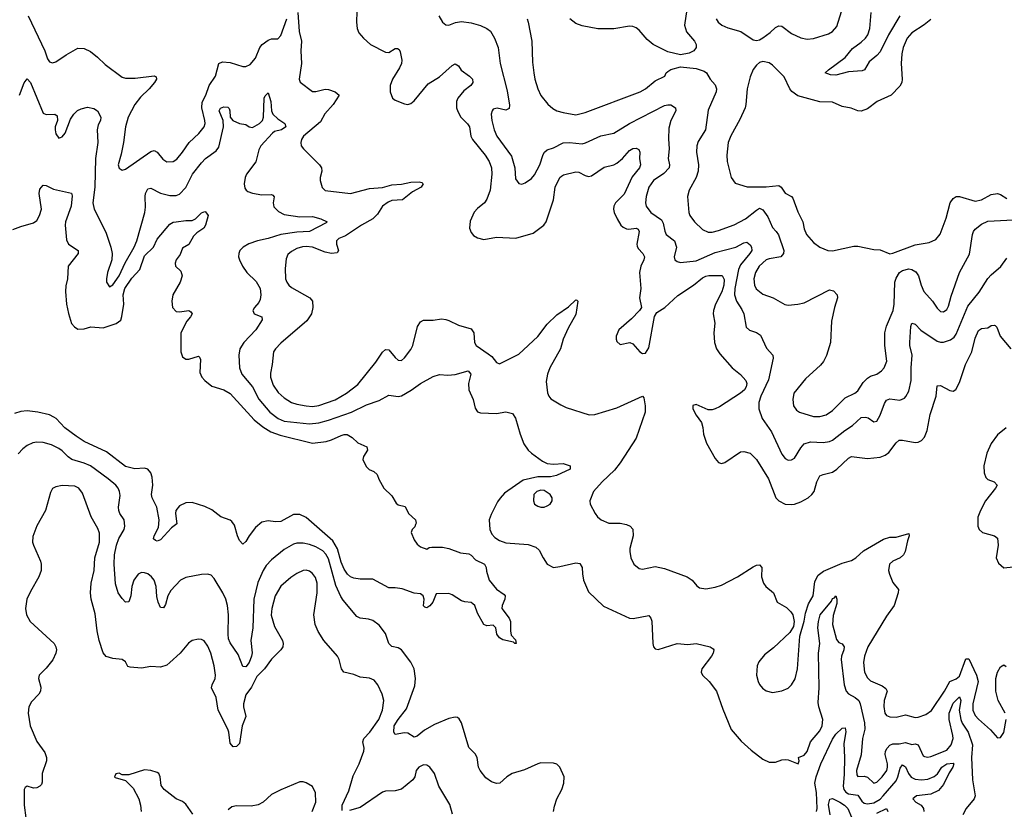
# Model space of a CAD drawing. Header units: inches. Extents: x 1649636 to 1815363, y 506543 to 641975.
# Tile 508 of 656: x 1760823 to 1767033, y 551224 to 556206. Entities that reach past the tile are written whole.
import ezdxf

# ---------------------------------------------------------------- set-up
doc = ezdxf.new("R2010")
doc.units = ezdxf.units.IN
doc.header["$MEASUREMENT"] = 0
doc.layers.add('B7565', color=7, linetype='Continuous')

msp = doc.modelspace()

# ---------------------------------------------------------------- linework, layer by layer
at = {"layer": 'B7565', "color": 5}
for points, elevation in [([(1762953.4, 556393.4), (1762946.3, 556190), (1762951.8, 556150), (1762962.4, 556122.4), (1762990.3, 556090), (1763035.8, 556050), (1763130, 556000.7), (1763150, 555999), (1763190, 556024.4), (1763204.8, 556024.8), (1763216.8, 556016.8), (1763222.9, 556002.9), (1763232.9, 555950), (1763231, 555929), (1763219.2, 555900.8), (1763174, 555830), (1763160.2, 555790), (1763159.1, 555750), (1763174.4, 555710), (1763190, 555697), (1763250, 555673.7), (1763270, 555670.3), (1763290, 555675.8), (1763310, 555693.1), (1763398.6, 555801.4), (1763470, 555845.2), (1763550, 555915.8), (1763570, 555926), (1763590, 555915.3), (1763607.5, 555887.5), (1763659.6, 555850), (1763678.6, 555830), (1763681.6, 555810), (1763667.2, 555790), (1763623.9, 555756.1), (1763586.7, 555710), (1763578, 555690), (1763577.6, 555650), (1763585.4, 555625.4), (1763605, 555590), (1763648.2, 555548.2), (1763660.7, 555530), (1763668.7, 555470), (1763679, 555450), (1763758.3, 555350), (1763784, 555310), (1763798.6, 555270), (1763801.6, 555230), (1763790.2, 555129.8), (1763770, 555072.3), (1763754, 555050), (1763710, 555014), (1763690, 554991.5), (1763664.6, 554935.4), (1763659.6, 554890), (1763670, 554863), (1763685.1, 554845.1), (1763709.3, 554829.3), (1763750, 554819.6), (1763830, 554833.1), (1763952.4, 554827.6), (1764060.7, 554859.3), (1764129.5, 554910), (1764142.9, 554930), (1764189.7, 555070), (1764199.8, 555150), (1764229.8, 555210), (1764241, 555219), (1764253.6, 555226.4), (1764330, 555246.4), (1764350, 555243), (1764390, 555221.9), (1764410, 555217), (1764430, 555220.9), (1764510, 555274.4), (1764570, 555289.3), (1764590, 555300.6), (1764625.3, 555330), (1764670, 555379.7), (1764690, 555392.3), (1764710, 555395.6), (1764727.5, 555387.5), (1764734.6, 555370), (1764733.1, 555330), (1764738.6, 555290), (1764731.2, 555270), (1764684.8, 555215.2), (1764635.1, 555104.9), (1764580.3, 555050), (1764570.3, 555030), (1764568.9, 555010), (1764572, 554990), (1764590.3, 554950), (1764614.9, 554910), (1764630, 554896), (1764650, 554885.8), (1764664.7, 554884.7), (1764710.1, 554890.1), (1764723.4, 554883.4), (1764730.1, 554870.1), (1764715, 554790), (1764717.1, 554777.1), (1764723, 554763), (1764752.6, 554730), (1764763.2, 554710), (1764759.1, 554690), (1764739.7, 554650), (1764732, 554610), (1764740.8, 554510), (1764731.6, 554450), (1764744, 554390), (1764731.5, 554370), (1764681.3, 554318.7), (1764601.8, 554250), (1764584.7, 554210), (1764584.6, 554190), (1764590, 554174.8), (1764610, 554157.1), (1764671, 554170), (1764690, 554161.6), (1764733.4, 554110), (1764750, 554100.6), (1764770, 554101.5), (1764790, 554136.4), (1764827.4, 554332.6), (1764842.3, 554357.7), (1764891, 554390), (1764974.8, 554465.2), (1765072.8, 554530), (1765130, 554577.1), (1765150, 554587.9), (1765170, 554591.8), (1765252.7, 554592.7), (1765266.4, 554566.4), (1765263.4, 554530), (1765250.9, 554489.1), (1765210.8, 554410), (1765198.5, 554370), (1765197.7, 554350), (1765207.9, 554290), (1765201, 554230), (1765204.7, 554170), (1765218.7, 554130), (1765237.8, 554097.8), (1765315.6, 554010), (1765370, 553966.4), (1765401.8, 553930), (1765408.7, 553910), (1765405, 553890), (1765393.4, 553870), (1765370, 553849.9), (1765236.9, 553763.1), (1765210, 553749.8), (1765190, 553743.5), (1765164.5, 553744.5), (1765090, 553776.9), (1765068.9, 553771.1), (1765068.7, 553750), (1765090, 553710.7), (1765124, 553664), (1765132.4, 553632.4), (1765135.6, 553590), (1765154.6, 553534.6), (1765210, 553438), (1765230, 553413), (1765250, 553406.7), (1765270, 553412), (1765370, 553478.3), (1765390, 553482), (1765430, 553470.2), (1765470, 553430.3), (1765545.8, 553310), (1765592.2, 553190), (1765610, 553169.3), (1765650, 553150.2), (1765690, 553146.2), (1765710, 553149.3), (1765750, 553163.5), (1765796, 553190), (1765819.8, 553210), (1765834.2, 553230), (1765850, 553290.8), (1765870, 553328), (1765890, 553337), (1765950, 553350.3), (1765977.7, 553370), (1766050, 553439.5), (1766070, 553450.3), (1766170, 553438), (1766250, 553446.7), (1766281.8, 553458.2), (1766304.6, 553475.4), (1766350, 553535.8), (1766370, 553552.8), (1766390, 553553.4), (1766470, 553538.3), (1766490, 553541.1), (1766510, 553550.3), (1766530, 553572.4), (1766545.8, 553614.2), (1766566.1, 553713.9), (1766602.4, 553830), (1766610, 553896.3), (1766630, 553898), (1766690, 553866.7), (1766710, 553861.6), (1766727.8, 553872.2), (1766750, 553917.3), (1766788.7, 554030), (1766829.3, 554110.7), (1766850, 554197.3), (1766870, 554244.9), (1766890, 554257.1), (1766930, 554262.4), (1766950, 554275.3), (1766970, 554278.4), (1766975.3, 554275.3), (1766985.5, 554265.5), (1767006, 554210), (1767073.4, 554130)], 620), ([(1765045, 556370), (1765016.6, 556170), (1765028.9, 556128.9), (1765078.7, 556070), (1765090.4, 556050), (1765090.4, 556030), (1765074.9, 556010), (1765045.6, 555994.4), (1764990, 555983.9), (1764910, 556002.6), (1764818, 556050), (1764780.6, 556080.6), (1764730, 556139.8), (1764710, 556154.6), (1764690, 556162), (1764670, 556163.7), (1764570, 556147), (1764470, 556147.9), (1764370, 556167.4), (1764330, 556181.6), (1764293.3, 556210)], 660), ([(1765216.5, 556210), (1765227.4, 556190), (1765250.4, 556170), (1765290, 556154), (1765371.5, 556131.5), (1765450, 556078.4), (1765470, 556074.9), (1765490, 556079.3), (1765510, 556090.3), (1765556, 556124), (1765590, 556156.5), (1765610, 556167), (1765630, 556163.7), (1765690, 556118.3), (1765750.2, 556090.2), (1765790, 556082.3), (1765830, 556087.6), (1765924.6, 556115.4), (1765949.9, 556130.1), (1765977.7, 556162.3), (1766016, 556290)], 680), ([(1760877, 556230), (1760980.2, 556010), (1760997.7, 555957.7), (1761010, 555939.1), (1761030, 555933), (1761050, 555939.3), (1761116.1, 555983.9), (1761190, 556025.3), (1761230, 556024.6), (1761270, 556005.3), (1761314, 555970), (1761362.2, 555922.2), (1761470, 555843.7), (1761490, 555836.5), (1761550, 555836.2), (1761670, 555852.2), (1761684, 555844), (1761684.9, 555830), (1761673.2, 555810), (1761640.2, 555770), (1761583.7, 555716.3), (1761548.9, 555671.1), (1761506.2, 555590), (1761489.5, 555530), (1761477.5, 555430), (1761462.6, 555357.4), (1761443.1, 555290), (1761450, 555268), (1761470, 555255.5), (1761490, 555261.6), (1761650, 555374.7), (1761670, 555379.6), (1761690, 555370.3), (1761724.6, 555324.6), (1761750, 555308.9), (1761790, 555310.3), (1761814.2, 555325.8), (1761850, 555368.8), (1761890.8, 555430), (1761953.2, 555486.8), (1761987, 555530), (1761992.3, 555550), (1761991.4, 555568.6), (1761971.1, 555650), (1761973.9, 555686.1), (1761996.7, 555730), (1762018.4, 555790), (1762057.5, 555850), (1762078.7, 555930), (1762101.3, 555938.7), (1762150, 555936.4), (1762230, 555910.2), (1762250, 555911.2), (1762276.5, 555923.5), (1762310, 555963.6), (1762336.9, 556030), (1762351.4, 556050), (1762390, 556077.3), (1762410, 556083.8), (1762450, 556084.4), (1762470, 556104.9), (1762508.4, 556210)], 580), ([(1762577.7, 556250), (1762585.5, 556130), (1762599.8, 556070), (1762595.9, 556010), (1762599.4, 555930), (1762586, 555830), (1762591.2, 555811.2), (1762670, 555753), (1762690, 555751.8), (1762750, 555767), (1762770, 555765), (1762813.4, 555750), (1762838, 555730), (1762798.9, 555670), (1762747.8, 555612.2), (1762719.7, 555560.3), (1762613.4, 555470), (1762600.2, 555450), (1762595.8, 555430), (1762598.3, 555410), (1762611.7, 555390), (1762713.7, 555290), (1762727.2, 555270), (1762728.9, 555250), (1762718, 555210), (1762717.4, 555190), (1762730, 555147.7), (1762750, 555128.5), (1762910, 555108.8), (1763030, 555141.5), (1763110, 555147.8), (1763170, 555162.9), (1763230, 555168.2), (1763290, 555181.4), (1763342, 555182), (1763358.4, 555178.4), (1763368.4, 555170), (1763354.2, 555150), (1763300.5, 555119.5), (1763237.7, 555070), (1763170, 555065), (1763146.3, 555053.7), (1763111.5, 555028.5), (1763080.5, 554979.5), (1763049.8, 554950.2), (1762979.3, 554910), (1762877.1, 554842.9), (1762835.4, 554824.6), (1762821.5, 554810), (1762821.3, 554790), (1762833.7, 554750), (1762825.8, 554734.2), (1762790, 554730.5), (1762750, 554738), (1762670, 554770.6), (1762630, 554775.7), (1762606.4, 554773.6), (1762570, 554761.7), (1762536, 554744), (1762514.8, 554725.2), (1762503, 554697), (1762496.2, 554636.2), (1762499.5, 554570), (1762506.7, 554550), (1762519.3, 554530), (1762536.2, 554516.2), (1762652.9, 554450), (1762669.3, 554429.3), (1762671.9, 554390), (1762663.6, 554350), (1762634.1, 554305.9), (1762470, 554165.7), (1762435.6, 554130), (1762423.2, 554110), (1762416, 554030), (1762405.1, 553974.9), (1762405.5, 553950), (1762420.5, 553900.5), (1762453.6, 553853.6), (1762490, 553820.9), (1762536, 553790), (1762570, 553779.2), (1762630, 553769.5), (1762670, 553766.2), (1762710, 553771.2), (1762811.6, 553808.4), (1762883.9, 553850), (1762955.2, 553904.8), (1763070, 554045.8), (1763110, 554108.7), (1763130, 554125.3), (1763150, 554122), (1763190, 554073.4), (1763210, 554058), (1763230, 554056.5), (1763250, 554071.7), (1763290, 554125.7), (1763302.2, 554150), (1763331, 554269), (1763350, 554299.1), (1763370, 554310.4), (1763430, 554310.5), (1763482.4, 554317.6), (1763510, 554314), (1763530, 554308.8), (1763590, 554278), (1763670, 554254.4), (1763686.4, 554230), (1763692, 554170), (1763702, 554150), (1763777.8, 554097.8), (1763799.8, 554079.8), (1763830, 554043.8), (1763850, 554034.4), (1763970, 554096.3), (1764090, 554207.3), (1764150, 554284.7), (1764210, 554343.7), (1764284.9, 554395.1), (1764330, 554439.1), (1764337.1, 554437.1), (1764342.8, 554430), (1764330, 554345.7), (1764281.2, 554258.8), (1764250.1, 554190), (1764234, 554130), (1764167.2, 554010), (1764151, 553970), (1764142.7, 553922.7), (1764151.7, 553851.7), (1764159.3, 553830), (1764173.1, 553813.1), (1764235.9, 553775.9), (1764270, 553758.7), (1764413.7, 553713.7), (1764450, 553714.9), (1764590, 553756.5), (1764750, 553830.3), (1764759.6, 553819.6), (1764768.2, 553770), (1764767.6, 553730), (1764710, 553565.1), (1764610.2, 553410), (1764575.4, 553364.6), (1764496.4, 553290), (1764441.3, 553230), (1764418, 553170), (1764420.5, 553150), (1764452.2, 553090), (1764466.4, 553070), (1764490.2, 553050.2), (1764538, 553030), (1764610, 553029.1), (1764650, 553021.7), (1764673.4, 553010), (1764690, 552990.7), (1764692, 552950), (1764670.3, 552870), (1764670.3, 552850), (1764676.9, 552810), (1764695.8, 552770), (1764730, 552743.1), (1764750, 552739.5), (1764830, 552755.6), (1764890, 552742.3), (1765033.4, 552690), (1765063.8, 552670), (1765094, 552634), (1765110, 552622), (1765150, 552615.8), (1765210, 552625.5), (1765250, 552638.5), (1765350, 552691.7), (1765450, 552754), (1765470, 552764.4), (1765490, 552767.3), (1765503, 552750), (1765502.4, 552690), (1765514.4, 552650), (1765529.1, 552629.1), (1765576.3, 552590), (1765600.7, 552530), (1765658.3, 552498.3), (1765686, 552470), (1765699.3, 552450), (1765708.2, 552410), (1765702.4, 552377.6), (1765679.9, 552340.1), (1765578.2, 552241.8), (1765521.2, 552198.8), (1765485.4, 552154.6), (1765474, 552130), (1765470.3, 552070), (1765479.5, 552030), (1765490, 552010.6), (1765508.3, 551988.3), (1765530, 551972.2), (1765570, 551961.7), (1765630, 551971.2), (1765670, 551988.2), (1765691.4, 552008.6), (1765713.3, 552046.7), (1765729.3, 552110), (1765743.9, 552316.1), (1765770, 552411.3), (1765778.8, 552461.2), (1765798.9, 552521.1), (1765827.1, 552570), (1765838.9, 552661.1), (1765858.5, 552701.5), (1765893.2, 552726.8), (1766010, 552776.2), (1766070, 552794.3), (1766096.2, 552810), (1766144.5, 552855.5), (1766272.1, 552927.9), (1766310, 552940.3), (1766350, 552940.3), (1766430, 552964.7), (1766433.7, 552950), (1766421.6, 552918.4), (1766407.9, 552850), (1766398.2, 552830), (1766376.5, 552810), (1766330.9, 552789.1), (1766308, 552770), (1766302.3, 552730), (1766307.9, 552707.9), (1766330, 552656), (1766366, 552610), (1766364, 552590), (1766338.7, 552510), (1766290, 552442.4), (1766172.5, 552250), (1766152.1, 552190), (1766144.3, 552150), (1766150.9, 552090), (1766170, 552053.1), (1766190, 552034.2), (1766263.5, 552003.5), (1766286.2, 551986.2), (1766293.7, 551970), (1766275.9, 551910), (1766272.7, 551872.7), (1766278.7, 551830), (1766290, 551814.9), (1766310, 551806.7), (1766350, 551805), (1766410, 551820.2), (1766470, 551803.9), (1766490, 551805.4), (1766538.3, 551821.7), (1766573.3, 551846.7), (1766656.6, 551970), (1766689.9, 552030), (1766730, 552047.3), (1766750, 552064.8), (1766790, 552173.4), (1766810, 552172.4), (1766858.3, 552070), (1766868.8, 552030), (1766834, 551890), (1766833.8, 551850), (1766850, 551816.5), (1766870, 551792.9), (1766945.1, 551725.1), (1766990, 551675.5), (1767010, 551676.3), (1767030, 551708), (1767045.2, 551790)], 580), ([(1763465.5, 556230), (1763490.4, 556190.4), (1763510, 556173.4), (1763530, 556170.5), (1763572.4, 556187.6), (1763610, 556194.6), (1763670, 556186.5), (1763730, 556169.1), (1763770, 556150.2), (1763792.4, 556132.4), (1763818, 556090), (1763841.1, 556030), (1763852.4, 555930), (1763896.9, 555756.9), (1763912.8, 555667.2), (1763910, 555645.2), (1763890, 555634.5), (1763833.7, 555646.3), (1763810, 555641.2), (1763802, 555630), (1763797.1, 555610), (1763800.3, 555570), (1763814.9, 555510), (1763832.4, 555470), (1763925.2, 555345.2), (1763946.2, 555270), (1763950, 555201), (1763970, 555172.7), (1763990, 555168.7), (1764010, 555175.8), (1764050, 555204.2), (1764070, 555227.4), (1764103.8, 555290), (1764124.9, 555355.1), (1764133, 555370), (1764150, 555384.6), (1764190, 555396.1), (1764250, 555428.3), (1764290, 555431), (1764370, 555422.2), (1764392, 555428), (1764487.4, 555472.6), (1764570.5, 555489.5), (1764669.5, 555550.5), (1764890, 555664.2), (1764910, 555669.3), (1764930, 555667.9), (1764958.4, 555650), (1764961.7, 555630), (1764929.1, 555570), (1764917.8, 555522.2), (1764914.5, 555454.5), (1764918.8, 555390), (1764911.9, 555330), (1764921.6, 555290), (1764918.6, 555270), (1764885.4, 555234.6), (1764820.2, 555190), (1764791.2, 555150), (1764773.7, 555090), (1764770.2, 555050), (1764774.4, 555030), (1764803.2, 554990), (1764870, 554942.8), (1764881.3, 554921.3), (1764890.9, 554870.9), (1764900.3, 554850), (1764953.4, 554810), (1764965.4, 554770), (1764950.3, 554710), (1764955.5, 554690), (1764970, 554679.5), (1764990, 554674.3), (1765090, 554684.8), (1765210, 554736.2), (1765338.7, 554770), (1765390, 554798.3), (1765410, 554802.4), (1765430, 554786), (1765438.5, 554770), (1765439.7, 554750), (1765428.7, 554730), (1765370, 554658.8), (1765355.7, 554630), (1765332.5, 554510), (1765331.9, 554470), (1765344.1, 554430), (1765377.5, 554377.5), (1765389.3, 554350), (1765405.5, 554265.5), (1765426.5, 554246.5), (1765470, 554232.4), (1765495.9, 554215.9), (1765532.4, 554132.4), (1765572.7, 554090), (1765574.9, 554070), (1765545.6, 553934.4), (1765496.8, 553830), (1765485.2, 553790), (1765484.2, 553750), (1765506, 553690), (1765564.9, 553604.9), (1765630, 553463.7), (1765650, 553438), (1765670, 553427.1), (1765690, 553427.9), (1765710, 553440.3), (1765750, 553504.9), (1765771.2, 553528.8), (1765810, 553542.2), (1765890, 553539.2), (1765930, 553544.6), (1765950, 553552.3), (1766026.5, 553613.5), (1766074.7, 553645.3), (1766130, 553695), (1766158.3, 553698.3), (1766173.7, 553693.7), (1766210, 553668.4), (1766230, 553672.7), (1766250, 553710.4), (1766276.4, 553783.6), (1766290, 553804.6), (1766310, 553813.4), (1766374.9, 553805.1), (1766402.6, 553817.4), (1766412.5, 553827.5), (1766430, 553862), (1766446, 553930), (1766445, 554010), (1766452.3, 554090), (1766437.1, 554150), (1766436.5, 554170), (1766444.4, 554270), (1766450, 554290.5), (1766470, 554285.3), (1766505.9, 554245.9), (1766610, 554178), (1766630, 554171), (1766650, 554170.2), (1766693.8, 554186.2), (1766716.7, 554203.3), (1766730, 554221.7), (1766802.5, 554397.5), (1766873.9, 554486.1), (1766930, 554572.4), (1766950, 554596.1), (1767011.5, 554648.5), (1767050, 554702)], 640), ([(1766374.8, 556230), (1766302.8, 556110), (1766250, 556002), (1766230, 555979.4), (1766180.1, 555939.9), (1766150.2, 555889.8), (1766137.4, 555882.6), (1766050, 555876.2), (1765970, 555855.5), (1765937.2, 555857.2), (1765904, 555870), (1765923.7, 555890), (1766030, 555968), (1766076.1, 556023.9), (1766130, 556063.5), (1766157.8, 556090), (1766171.7, 556110), (1766185.2, 556150), (1766193.6, 556250)], 660), ([(1764022.6, 556210), (1764030.3, 556190), (1764052.8, 556070), (1764057.1, 555937.1), (1764065.2, 555870), (1764072, 555830), (1764090.2, 555770.2), (1764110, 555728.2), (1764153.2, 555673.2), (1764184.6, 555644.6), (1764210, 555631.4), (1764250, 555619.7), (1764330, 555605.6), (1764390, 555619.7), (1764736.2, 555750), (1764770, 555770.3), (1764830, 555820.3), (1764892.7, 555850), (1764900.9, 555870), (1764910, 555879.1), (1764930, 555890.5), (1764990, 555908), (1765090, 555897), (1765140.3, 555880.3), (1765154.9, 555870), (1765178.4, 555830), (1765210, 555794.4), (1765217.2, 555770), (1765216.2, 555750), (1765164.6, 555635.4), (1765148.2, 555510), (1765102.9, 555437.1), (1765094.5, 555410), (1765092, 555370), (1765104.3, 555290), (1765101.5, 555250), (1765089.4, 555210.6), (1765045.3, 555130), (1765033.8, 555090), (1765042.6, 554990), (1765050.3, 554970), (1765079.5, 554930), (1765130, 554882.8), (1765165.6, 554865.6), (1765190, 554866), (1765230, 554875.6), (1765330, 554912.3), (1765401, 554950), (1765470, 555004.7), (1765490, 555015.5), (1765510, 555006.7), (1765540.9, 554960.9), (1765570, 554894), (1765594, 554870), (1765608.2, 554848.2), (1765641.4, 554750), (1765641.2, 554730), (1765623, 554710), (1765550, 554697.7), (1765530.1, 554689.9), (1765486.7, 554650), (1765463.9, 554610), (1765453.4, 554570), (1765456.8, 554530), (1765468.1, 554508.1), (1765510, 554475), (1765574.8, 554450), (1765649.1, 554409.1), (1765670, 554404.2), (1765730, 554410.3), (1765770, 554420.3), (1765930, 554501.7), (1765955.9, 554495.9), (1765978, 554470), (1765981.7, 554450), (1765962.3, 554390), (1765943.8, 554303.8), (1765937.3, 554170), (1765912.1, 554087.9), (1765893.1, 554050), (1765874.4, 554025.6), (1765780, 553940), (1765705.3, 553850), (1765699.1, 553810), (1765704, 553770), (1765722.6, 553742.6), (1765740.7, 553730), (1765830, 553703.2), (1765870, 553702.2), (1765910, 553712.3), (1765950, 553740.7), (1766030, 553819.7), (1766090.5, 553849.5), (1766110, 553864.9), (1766142.9, 553917.1), (1766170, 553943.2), (1766190, 553956), (1766230, 553970.3), (1766258.3, 553990), (1766276.1, 554010), (1766291.7, 554051.7), (1766279, 554150), (1766278.8, 554230), (1766290, 554272.4), (1766332.4, 554370), (1766338.9, 554410), (1766342.1, 554550), (1766350, 554574.3), (1766372, 554610), (1766390, 554623.5), (1766430, 554632.8), (1766450.6, 554630), (1766475.5, 554615.5), (1766492.4, 554590), (1766508.4, 554530), (1766526.4, 554490), (1766580.7, 554430), (1766610, 554385.5), (1766630, 554364.9), (1766650, 554362), (1766670, 554377.1), (1766681.6, 554398.4), (1766698.4, 554461.6), (1766749.7, 554610), (1766813.6, 554726.4), (1766832.7, 554850), (1766839.3, 554870), (1766850, 554884.6), (1766890, 554914.7), (1766930, 554934), (1767090, 554942.6)], 660), ([(1766570, 556206.6), (1766527.7, 556172.3), (1766450, 556122.7), (1766420.7, 556090), (1766394.3, 556030), (1766386.2, 555990), (1766382.2, 555930), (1766389.2, 555830), (1766386.7, 555810), (1766374.8, 555785.2), (1766320.3, 555730), (1766231.1, 555688.9), (1766170, 555644), (1766130, 555628), (1766110, 555629.7), (1766066.8, 555646.8), (1766010, 555658.5), (1765950, 555686), (1765870, 555687.7), (1765730, 555725.1), (1765693.3, 555753.3), (1765680.9, 555770), (1765644.6, 555844.6), (1765570, 555919.6), (1765550, 555934), (1765510, 555942), (1765490, 555934.5), (1765470, 555919.3), (1765449.2, 555890.8), (1765430, 555844), (1765410.2, 555769.8), (1765402.8, 555670), (1765397.6, 555650), (1765364.7, 555575.3), (1765307.4, 555472.6), (1765292.2, 555430), (1765283.2, 555350), (1765284.2, 555310), (1765310, 555210.7), (1765334.9, 555174.9), (1765410.2, 555150.2), (1765530, 555151.9), (1765610, 555160.2), (1765626.5, 555150), (1765650, 555111.6), (1765690.2, 555090.2), (1765699.1, 555079.1), (1765730, 554993.4), (1765762, 554930), (1765770, 554886.8), (1765784.9, 554850), (1765830, 554800.3), (1765870.2, 554770.2), (1765921, 554750), (1765950, 554747.6), (1766084.1, 554775.9), (1766110, 554776.9), (1766210, 554756.4), (1766250, 554754.4), (1766310, 554728.8), (1766330, 554732.6), (1766470, 554785), (1766559.8, 554800.2), (1766601.8, 554818.2), (1766628.1, 554851.9), (1766665.9, 554954.1), (1766690.7, 555049.3), (1766710, 555077), (1766729.5, 555090), (1766751.3, 555090), (1766850, 555060.2), (1766890, 555068.4), (1766950, 555102.3), (1766990, 555108.5), (1767010, 555103), (1767050, 555078)], 680), ([(1760821.7, 555730), (1760850, 555806.4), (1760870, 555832), (1760890, 555808.8), (1760970, 555615.3), (1760990, 555606.9), (1761044.7, 555610), (1761058.2, 555598.2), (1761060.7, 555570), (1761046.5, 555530), (1761045.5, 555510), (1761050, 555486), (1761070, 555459.1), (1761090, 555465.5), (1761110, 555490.6), (1761143, 555577), (1761163.5, 555610), (1761188.1, 555631.9), (1761210, 555643.9), (1761250, 555653), (1761290, 555644.2), (1761312.4, 555630), (1761334.9, 555590), (1761332.7, 555570), (1761318.6, 555541.4), (1761310.3, 555510), (1761316, 555430), (1761301.2, 555330), (1761296.8, 555150), (1761283.8, 555050), (1761293, 555010), (1761365.9, 554865.9), (1761398.2, 554770), (1761405.2, 554730), (1761403.6, 554690), (1761376.9, 554610), (1761370.4, 554570.4), (1761370.6, 554550), (1761390, 554520.7), (1761410, 554533), (1761450, 554590.4), (1761487.6, 554672.4), (1761544, 554770), (1761561.8, 554810), (1761612.7, 554990), (1761616.4, 555023.6), (1761613.6, 555090), (1761617, 555110), (1761630, 555138.9), (1761650, 555143.6), (1761710, 555111.7), (1761770, 555095.8), (1761810, 555096.5), (1761830, 555105.4), (1761870, 555146.9), (1761913.4, 555230), (1761970, 555302), (1761994.7, 555330), (1762061.5, 555378.5), (1762078.9, 555401.1), (1762108.1, 555530), (1762106.7, 555570), (1762081.6, 555630), (1762090, 555648.4), (1762110, 555656.5), (1762134.5, 555654.5), (1762144.6, 555644.6), (1762148.9, 555630), (1762150.2, 555590), (1762166.3, 555570), (1762210, 555550.3), (1762250, 555543.8), (1762269.3, 555529.3), (1762290, 555525), (1762334.5, 555550), (1762353.3, 555570), (1762359.4, 555590), (1762365.2, 555710), (1762370, 555725.5), (1762390, 555744.9), (1762407.1, 555690), (1762411.6, 555630), (1762419.7, 555610), (1762450, 555579.7), (1762494, 555550), (1762500.3, 555530), (1762474, 555510), (1762430, 555499.1), (1762416.9, 555490), (1762343.9, 555410), (1762330, 555384.2), (1762311.6, 555308.4), (1762253.8, 555230), (1762244.6, 555210), (1762238.3, 555170), (1762243.6, 555143.6), (1762250.6, 555130), (1762262, 555122), (1762291.4, 555111.4), (1762350, 555100.7), (1762410, 555103.1), (1762419.3, 555099.3), (1762428.2, 555088.2), (1762422, 555050), (1762425.9, 555025.9), (1762455.8, 554995.8), (1762490, 554977), (1762590, 554961.8), (1762670, 554964.8), (1762722, 554950), (1762761, 554930), (1762756.3, 554923.7), (1762651.1, 554868.9), (1762570, 554864.8), (1762470, 554851.4), (1762390, 554824.5), (1762322, 554810), (1762268.1, 554791.9), (1762232, 554770), (1762212.2, 554750), (1762204.4, 554730), (1762203.1, 554710), (1762208.5, 554690), (1762227, 554650), (1762255.3, 554610), (1762314, 554554), (1762339.5, 554510), (1762344.6, 554470), (1762339.1, 554440.9), (1762330, 554420.5), (1762304.6, 554390), (1762294, 554370), (1762302, 554350), (1762350.6, 554330), (1762352, 554312), (1762311.1, 554248.9), (1762236.5, 554170), (1762211.3, 554130), (1762204.7, 554090), (1762208.4, 554008.4), (1762222.8, 553970), (1762290.1, 553890.1), (1762331.4, 553811.4), (1762400.6, 553730), (1762452.3, 553690), (1762490, 553673), (1762650, 553655.4), (1762710, 553662.5), (1762770, 553678.3), (1762915.8, 553730), (1763010, 553776.3), (1763090, 553802.6), (1763150, 553835.8), (1763210, 553829), (1763230, 553833.6), (1763291.9, 553868.1), (1763350, 553910.3), (1763430, 553955.3), (1763470, 553966.7), (1763523.1, 553963.1), (1763570, 553966.3), (1763650.7, 553990), (1763667.2, 553970), (1763652.5, 553910), (1763656.6, 553870), (1763682.5, 553810), (1763695.2, 553755.2), (1763710, 553732.4), (1763730, 553725.3), (1763830, 553721.6), (1763890, 553731.3), (1763930, 553721), (1763950, 553691.3), (1763978.5, 553590), (1764002.3, 553530), (1764030, 553490.5), (1764050, 553470.4), (1764120.4, 553420.4), (1764150, 553406.5), (1764190, 553402.3), (1764250, 553406.4), (1764294.8, 553390), (1764294.9, 553370), (1764208.8, 553330), (1764170, 553320.6), (1764090, 553322.1), (1763998.7, 553301.3), (1763881.3, 553218.7), (1763852.3, 553187.7), (1763836.7, 553163.3), (1763796.3, 553083.7), (1763784.5, 553050), (1763787.1, 552990), (1763800.4, 552960.4), (1763819.2, 552939.2), (1763850, 552919.3), (1763890, 552905.8), (1764030, 552895), (1764077.6, 552877.6), (1764099.5, 552859.5), (1764124, 552810), (1764150.6, 552770.6), (1764190, 552750.6), (1764230, 552755.3), (1764330, 552779.5), (1764355.9, 552775.9), (1764370.2, 552750.2), (1764371.7, 552710), (1764379.5, 552670), (1764410, 552596), (1764505.3, 552505.3), (1764670, 552430.3), (1764691.1, 552428.9), (1764790, 552447.7), (1764803.8, 552430), (1764810.2, 552410.2), (1764815.8, 552270), (1764820.5, 552250), (1764830, 552237.3), (1764850, 552233), (1764970, 552270.3), (1765036.2, 552263.8), (1765090, 552270.6), (1765178, 552250), (1765197.1, 552237.1), (1765200.7, 552230), (1765197.1, 552210), (1765186.4, 552190), (1765125.5, 552110), (1765121.6, 552090), (1765130.4, 552070), (1765170.7, 552030.7), (1765218.5, 551970), (1765256.7, 551856.7), (1765310, 551727.7), (1765374.2, 551654.2), (1765437.3, 551597.3), (1765510, 551541), (1765550, 551521), (1765590, 551521), (1765630, 551536), (1765650, 551538), (1765670, 551536), (1765732.3, 551510), (1765739.3, 551530), (1765734, 551550), (1765770, 551566.7), (1765790, 551588.5), (1765810.5, 551649.5), (1765870, 551718.9), (1765884.6, 551750), (1765888.2, 551790), (1765862.2, 551870), (1765858.1, 551898.1), (1765864.7, 551990), (1765862.1, 552210), (1765869.4, 552270), (1765857.8, 552370), (1765861.7, 552410), (1765870.7, 552450), (1765942.2, 552537.8), (1765950, 552553.7), (1765961, 552559), (1765970, 552570.8), (1765977.4, 552550), (1765976.7, 552523.3), (1765953, 552447), (1765949.2, 552390), (1765974.7, 552294.7), (1765990, 552276.5), (1766010, 552268), (1766023.1, 552250), (1766020.9, 552230), (1766005.3, 552190), (1766003.9, 552170), (1766022.3, 552010), (1766035.8, 551970), (1766050, 551952.2), (1766091.8, 551930), (1766115.2, 551910), (1766123.8, 551890), (1766151.3, 551770), (1766152.5, 551730), (1766138.3, 551670), (1766131.2, 551568.8), (1766101.7, 551470), (1766102, 551442), (1766110.2, 551430.2), (1766150, 551432.7), (1766170, 551426.6), (1766210, 551389.3), (1766230, 551396), (1766263.2, 551430), (1766291.1, 551470), (1766296.9, 551490), (1766296.6, 551510), (1766281.9, 551570), (1766284.3, 551590), (1766293.7, 551610), (1766310, 551628.7), (1766330, 551638.2), (1766370, 551637.6), (1766410, 551646), (1766450, 551632.5), (1766470, 551636.3), (1766490, 551631.2), (1766522.3, 551562.3), (1766530, 551556.5), (1766550, 551553.4), (1766570, 551557.1), (1766670, 551597), (1766697.1, 551630), (1766709.6, 551670), (1766709, 551690), (1766685.6, 551790), (1766685.3, 551830), (1766710, 551894.2), (1766750, 551933.8), (1766759.5, 551910), (1766748.2, 551850), (1766758.8, 551790), (1766767.5, 551767.5), (1766805.8, 551710), (1766832.1, 551630), (1766826.4, 551550), (1766831.8, 551410), (1766849, 551310), (1766842.8, 551290), (1766792.1, 551230), (1766771.8, 551190)], 560), ([(1760778.9, 554881.1), (1760830, 554901.3), (1760910, 554924.2), (1760930, 554939.3), (1760948.3, 554970), (1760959.7, 555010), (1760945.7, 555110), (1760950, 555136), (1760970, 555162), (1760990, 555160.5), (1761036.3, 555136.3), (1761150, 555110.7), (1761154, 555094), (1761147.5, 555030), (1761110.8, 554930), (1761108.8, 554910), (1761116.9, 554816.9), (1761130.3, 554790.3), (1761191, 554750), (1761191, 554730), (1761128, 554650), (1761124.2, 554570), (1761113.9, 554526.1), (1761111.6, 554490), (1761118.2, 554410), (1761130, 554351), (1761149.2, 554289.2), (1761167.9, 554267.9), (1761190, 554252.2), (1761230, 554254.3), (1761271.5, 554268.5), (1761350, 554261.9), (1761431, 554289), (1761459.6, 554310), (1761467.7, 554332.3), (1761480.5, 554410), (1761475.1, 554470), (1761486, 554510), (1761530, 554574.6), (1761581.1, 554630), (1761610, 554715), (1761665.7, 554770), (1761690, 554820.2), (1761770, 554916.5), (1761790, 554927.4), (1761808.7, 554931.3), (1761870, 554938.9), (1761910, 554938.4), (1761931.1, 554948.9), (1761970, 554986.8), (1761990, 554996), (1761994, 554994), (1762010.5, 554970), (1761995.5, 554910), (1761984.9, 554890), (1761939.6, 554860.4), (1761919.4, 554840.6), (1761890, 554786.3), (1761850, 554763.7), (1761835.3, 554724.7), (1761810.5, 554690), (1761802.4, 554670), (1761804.9, 554650), (1761838.3, 554618.3), (1761846.4, 554590), (1761834, 554550), (1761788.7, 554470), (1761782, 554430), (1761786.4, 554390), (1761810, 554365.5), (1761830, 554363), (1761890, 554370.6), (1761902.8, 554362.8), (1761910.5, 554350), (1761900.7, 554330), (1761877.2, 554302.8), (1761838.4, 554230), (1761839.3, 554110), (1761850, 554078.8), (1761870, 554063), (1761890, 554063.8), (1761950, 554082), (1761957.3, 554077.3), (1761962.5, 554062.5), (1761958.9, 553978.9), (1761971.1, 553951.1), (1761990.2, 553930.2), (1762034.3, 553894.3), (1762110, 553870.9), (1762150, 553847.6), (1762301.7, 553681.7), (1762356.7, 553636.7), (1762406.2, 553606.2), (1762465.3, 553585.3), (1762670, 553535), (1762754.7, 553545.3), (1762790, 553555.6), (1762850, 553582.4), (1762870, 553588.7), (1762888.4, 553588.4), (1762918.8, 553570), (1762955.2, 553535.2), (1763011.3, 553510), (1763016, 553490), (1762991, 553450), (1762986.8, 553430), (1763007.5, 553387.5), (1763027.5, 553367.5), (1763055.9, 553355.9), (1763076.8, 553336.8), (1763087.1, 553307.1), (1763118.8, 553250), (1763170, 553201), (1763196.3, 553156.3), (1763210, 553146), (1763253.4, 553133.4), (1763276, 553090), (1763318.8, 553050), (1763322.8, 553030), (1763319.8, 553020.2), (1763314, 553006), (1763298, 552990), (1763292, 552970), (1763310, 552924.7), (1763330, 552896), (1763350, 552881), (1763390, 552864.7), (1763405.2, 552874.8), (1763422, 552878), (1763490, 552877.3), (1763530, 552870.5), (1763602.3, 552842.3), (1763655.1, 552835.1), (1763670, 552826.8), (1763698, 552798), (1763754, 552770), (1763764.9, 552750), (1763766, 552726), (1763784, 552670), (1763830, 552613.4), (1763878.4, 552578.4), (1763884, 552570), (1763883, 552550), (1763866.8, 552510), (1763864, 552490), (1763910.8, 552430), (1763918.8, 552410), (1763918, 552350), (1763923.6, 552323.6), (1763950, 552294), (1763954, 552270), (1763946, 552270), (1763938, 552278), (1763870, 552294), (1763850, 552306.6), (1763832.7, 552330), (1763826, 552370), (1763810, 552386), (1763770, 552382), (1763750, 552389.5), (1763710, 552462), (1763693.2, 552510), (1763681.2, 552521.2), (1763670, 552529.3), (1763630, 552532.7), (1763610, 552539.3), (1763550, 552577.6), (1763530, 552585.1), (1763450, 552584), (1763428, 552530), (1763410, 552507.3), (1763390, 552496), (1763379, 552499), (1763370, 552508), (1763374, 552550), (1763366.6, 552570), (1763350, 552582.9), (1763310, 552587), (1763234.3, 552614.3), (1763190, 552621.6), (1763150, 552622), (1763050, 552675.1), (1762970, 552676.3), (1762930, 552682.2), (1762910, 552689.8), (1762890, 552707.9), (1762870, 552739.3), (1762850, 552783.1), (1762827, 552867), (1762797.5, 552917.5), (1762630, 553065.3), (1762590, 553084.7), (1762550, 553083.2), (1762470, 553040.3), (1762436.8, 553036.8), (1762390, 553044.7), (1762350, 553036.2), (1762310, 553002.9), (1762270.4, 552950), (1762250, 552912.7), (1762230, 552897.2), (1762210, 552919.5), (1762196.1, 552950), (1762176.7, 553016.7), (1762160.7, 553040.7), (1762150, 553048.7), (1762091.5, 553070), (1762034.4, 553114.4), (1761990, 553135), (1761910, 553158.7), (1761870, 553158.4), (1761830, 553139.5), (1761807.6, 553110), (1761805.3, 553090), (1761814.3, 553025.7), (1761780.5, 552999.5), (1761710, 552924.2), (1761690, 552916.2), (1761680.1, 552920.1), (1761667.6, 552930), (1761671.5, 552950), (1761698.2, 553001.8), (1761701.4, 553050), (1761687.2, 553130), (1761659, 553190), (1761655, 553210), (1761662.4, 553270), (1761658.6, 553318.6), (1761650, 553346), (1761631.8, 553370), (1761610, 553376.9), (1761548.1, 553371.9), (1761490, 553386), (1761370, 553478.3), (1761230, 553545), (1761178.4, 553578.4), (1761107.5, 553630), (1761052.3, 553690), (1761039, 553699), (1761010, 553711.7), (1760937.2, 553730), (1760870, 553737.8), (1760830, 553733.6), (1760790, 553722)], 540), ([(1767045.5, 553630), (1766990, 553586.3), (1766950, 553531.5), (1766923.5, 553470), (1766904.8, 553390), (1766905.9, 553345.9), (1766916.4, 553316.4), (1766930, 553303.9), (1766969.2, 553289.2), (1766988.5, 553270), (1766977.8, 553250), (1766915.2, 553170), (1766883.2, 553110), (1766866.6, 553066.6), (1766866.7, 553010), (1766874.9, 552990), (1766895.5, 552970), (1766970.2, 552950.2), (1766990, 552934), (1766993.8, 552890), (1766982, 552810), (1766997.2, 552777.2), (1767030, 552748.4), (1767090, 552753.4)], 620), ([(1764190.6, 551209.4), (1764196.5, 551243.5), (1764210.8, 551290), (1764241.8, 551350), (1764255.3, 551390), (1764256, 551430), (1764230, 551489.5), (1764210, 551508), (1764190, 551514.3), (1764110, 551517), (1764090, 551512), (1764006.9, 551473.1), (1763929.1, 551449.1), (1763896.3, 551430), (1763851.2, 551388.8), (1763830, 551387.4), (1763797.8, 551397.8), (1763762.7, 551422.7), (1763726.2, 551470), (1763716.4, 551490), (1763707.6, 551550), (1763694.9, 551574.9), (1763655.1, 551615.1), (1763609, 551769), (1763594.9, 551794.9), (1763583.3, 551803.3), (1763570, 551805.4), (1763530, 551796.5), (1763439.8, 551760.2), (1763376.8, 551723.2), (1763330, 551686.6), (1763310, 551679.7), (1763270, 551703.6), (1763250, 551705.6), (1763190, 551695.1), (1763182, 551710), (1763185.2, 551750), (1763210, 551791.4), (1763262.8, 551857.2), (1763316, 552004), (1763320.2, 552050), (1763310.6, 552110), (1763290, 552153.1), (1763230, 552231.1), (1763210, 552242), (1763170, 552251.8), (1763150, 552269.4), (1763130, 552332.7), (1763090, 552385.1), (1763050, 552414.3), (1763022.8, 552422.8), (1762970, 552429.7), (1762950, 552440.5), (1762863.5, 552543.5), (1762847.4, 552567.4), (1762816.4, 552636.4), (1762770, 552803.9), (1762753.4, 552833.4), (1762734.1, 552854.1), (1762690, 552880.2), (1762650, 552894.9), (1762610, 552903.7), (1762570, 552902.7), (1762550, 552896.4), (1762490, 552863.5), (1762410, 552798.8), (1762377, 552763), (1762357.7, 552730), (1762324.9, 552655.1), (1762300.4, 552550), (1762293, 552370), (1762280.6, 552290), (1762288.3, 552211.7), (1762285.4, 552190), (1762270.9, 552150), (1762250, 552123.1), (1762230, 552124.5), (1762200.9, 552200.9), (1762150, 552275.4), (1762140.5, 552300.5), (1762137.5, 552330), (1762140.4, 552450), (1762133.6, 552510), (1762123.4, 552550), (1762104.5, 552590), (1762050, 552679.8), (1762030, 552700.3), (1762010, 552707), (1761970, 552704.8), (1761870, 552686.9), (1761837.3, 552670), (1761775, 552605), (1761757.5, 552570), (1761743.2, 552516.8), (1761730, 552494.5), (1761710, 552498), (1761695.4, 552530), (1761687.4, 552567.4), (1761682.7, 552630), (1761669.8, 552669.8), (1761654, 552690), (1761630, 552709.6), (1761610, 552716.9), (1761590, 552718), (1761570, 552707.6), (1761541.8, 552670), (1761530.2, 552630), (1761524.4, 552570), (1761510, 552532), (1761490, 552531.5), (1761470, 552553.5), (1761444.4, 552590), (1761426.4, 552646.4), (1761418.9, 552770), (1761421, 552830), (1761433.4, 552890), (1761448.2, 552931.8), (1761480.7, 552990), (1761486.8, 553010), (1761481.5, 553050), (1761454.2, 553090), (1761447, 553110), (1761446, 553130), (1761457, 553203), (1761452.8, 553230), (1761443.5, 553250), (1761429.2, 553269.2), (1761379.7, 553310), (1761269.7, 553390), (1761230, 553407.8), (1761151.5, 553431.5), (1761127.7, 553447.7), (1761090, 553486.4), (1761070, 553500.7), (1761023.3, 553523.3), (1760970, 553538.9), (1760930, 553540.3), (1760904.5, 553535.5), (1760870, 553520.3), (1760841.8, 553498.2), (1760812.9, 553467.1)], 560), ([(1762855.6, 551215.6), (1762857, 551250), (1762898.3, 551341.7), (1762925, 551435), (1762964.1, 551510), (1762992.5, 551590), (1762995.8, 551610), (1762987, 551650), (1762992.9, 551670), (1763031.6, 551710), (1763088.1, 551790), (1763111.4, 551850), (1763118.5, 551910), (1763108.3, 551950), (1763082, 552010), (1763058.9, 552038.9), (1763030, 552051), (1762970, 552056.9), (1762930, 552074.5), (1762867.6, 552090), (1762852.6, 552110), (1762837.6, 552170), (1762827.4, 552190), (1762741.1, 552290), (1762705.8, 552345.8), (1762686.4, 552390), (1762678.4, 552450), (1762698.3, 552590), (1762699.2, 552650), (1762687.5, 552687.5), (1762670, 552711.1), (1762650, 552727.2), (1762630, 552732.7), (1762610, 552730.7), (1762570, 552712.7), (1762532.5, 552687.5), (1762470, 552632.2), (1762434.3, 552570), (1762412.1, 552490), (1762409, 552449), (1762430, 552378), (1762480.2, 552290), (1762484.7, 552270), (1762482.4, 552250), (1762470.1, 552229.9), (1762410, 552171.3), (1762366.8, 552110), (1762318, 552062), (1762285.6, 551994.4), (1762250, 551946), (1762234.9, 551890), (1762235.2, 551870), (1762248.7, 551810), (1762225.7, 551750), (1762210, 551639.3), (1762190, 551620.4), (1762170, 551618.9), (1762150, 551640.9), (1762141.7, 551710), (1762134.8, 551730), (1762074.9, 551850), (1762062.2, 551930), (1762033.3, 551990), (1762036.8, 552010), (1762055.3, 552050), (1762058.2, 552070), (1762050, 552129), (1762028, 552210), (1762010, 552253.2), (1761986.8, 552286.8), (1761970, 552296), (1761950, 552298), (1761910, 552289.4), (1761887.3, 552272.7), (1761834.4, 552210), (1761770, 552149.7), (1761750, 552134.3), (1761710, 552121.3), (1761650, 552125.6), (1761590, 552114.5), (1761520.1, 552120.1), (1761505.7, 552125.7), (1761490, 552154), (1761470, 552169.4), (1761410, 552174.7), (1761368.9, 552188.9), (1761350, 552212.3), (1761324.2, 552290), (1761311.1, 552351.1), (1761297.8, 552457.8), (1761272.8, 552550), (1761269.2, 552589.2), (1761273.8, 552650), (1761293, 552730), (1761297.4, 552810), (1761325.7, 552910), (1761325.7, 552965.7), (1761316, 552996), (1761274, 553070), (1761219.3, 553219.3), (1761196.3, 553250), (1761170, 553262), (1761090, 553267.2), (1761050, 553259.1), (1761030, 553247.3), (1761016.5, 553223.5), (1760986.2, 553110), (1760930, 553011.8), (1760905.5, 552945.5), (1760904.4, 552910), (1760909.1, 552890), (1760954.3, 552790), (1760959, 552770), (1760958.6, 552730), (1760943.2, 552690), (1760890, 552598.7), (1760867.9, 552550), (1760860.1, 552490), (1760865, 552450), (1760889.1, 552409.1), (1761040.9, 552270), (1761051.6, 552250), (1761054, 552230), (1761051.1, 552208.9), (1761031.9, 552168.1), (1760990, 552113.6), (1760945.3, 552070), (1760942, 552050), (1760955.3, 551995.3), (1760953.8, 551970), (1760942.3, 551950), (1760897.2, 551902.8), (1760879.3, 551870), (1760876.6, 551830), (1760888.8, 551750), (1760931.2, 551651.2), (1760981.6, 551581.6), (1760992.4, 551550), (1760990.8, 551530), (1760963.9, 551450), (1760965.3, 551394.7), (1760959.3, 551380.7), (1760950.2, 551369.8), (1760930, 551359.7), (1760910, 551358), (1760870, 551369.7), (1760858, 551362), (1760850.3, 551350), (1760851.5, 551250), (1760861.9, 551170)], 580), ([(1767039.1, 551830), (1766994.9, 551910), (1766979.8, 551970), (1766980.2, 552050), (1766991.2, 552090), (1767010, 552122.8), (1767030, 552135.3), (1767045, 552125)], 580), ([(1765848.7, 551210), (1765852.2, 551230), (1765849.1, 551330), (1765838.2, 551390), (1765846.2, 551430), (1765875.7, 551510), (1765950, 551666.2), (1765970, 551697.6), (1766010, 551735.3), (1766030, 551737.3), (1766032.8, 551712.8), (1766021.7, 551638.3), (1766025.2, 551550), (1766023, 551443), (1766016, 551370), (1766019.9, 551350), (1766032.6, 551332.6), (1766050, 551321.4), (1766110, 551313.6), (1766135.4, 551275.4), (1766150, 551263.1), (1766170, 551259.2), (1766210, 551265.7), (1766250, 551289.1), (1766270, 551308.6), (1766350, 551403), (1766362.5, 551430), (1766376.2, 551483.8), (1766390, 551505), (1766410, 551492.1), (1766429.1, 551450), (1766446.1, 551426.1), (1766470, 551414.9), (1766510, 551410.5), (1766550, 551414.9), (1766590, 551430.6), (1766611, 551449), (1766638.9, 551490), (1766669.8, 551510), (1766710, 551515.5), (1766715.5, 551510), (1766709.1, 551490), (1766685.2, 551454.8), (1766650, 551381.5), (1766617.8, 551342.2), (1766570, 551320.1), (1766478.8, 551310), (1766457, 551290), (1766475.5, 551270), (1766509.3, 551249.3), (1766524.2, 551230), (1766526.3, 551210)], 540), ([(1763553.6, 551193.6), (1763535.2, 551255.2), (1763466.3, 551370), (1763438, 551450), (1763410, 551489.5), (1763390, 551503.6), (1763370, 551504.7), (1763339.5, 551490), (1763324.4, 551470), (1763314.3, 551430), (1763302.6, 551410), (1763230, 551352.2), (1763190, 551340.7), (1763130, 551339), (1763110, 551332.2), (1762970, 551234.6), (1762903.2, 551216.8)], 580), ([(1761913.9, 551193.9), (1761870, 551256.4), (1761850, 551272.4), (1761810, 551289.6), (1761734, 551350), (1761715.4, 551375.4), (1761709.5, 551430), (1761699.3, 551450), (1761690, 551456.2), (1761649.7, 551469.7), (1761610, 551474), (1761510, 551441.2), (1761470, 551442), (1761450, 551452), (1761430, 551448), (1761421, 551430), (1761425.8, 551425.8), (1761490, 551406.8), (1761538.4, 551358.4), (1761574.9, 551290), (1761584.7, 551250), (1761588, 551210)], 620), ([(1762667.6, 551210), (1762690.5, 551270), (1762688.8, 551328.8), (1762670, 551367.3), (1762630, 551392), (1762610, 551398.4), (1762590, 551398), (1762470, 551347.6), (1762410, 551317.2), (1762358, 551270), (1762326.8, 551253.2), (1762283.1, 551243.1), (1762190, 551246.5), (1762160.8, 551239.2), (1762138.2, 551221.8)], 620), ([(1765935.1, 551190), (1765925.2, 551254.8), (1765932.3, 551287.7), (1765950, 551291.8), (1765996.3, 551270), (1766025.8, 551250), (1766046, 551230), (1766070, 551174.3)], 520), ([(1766230, 551199.5), (1766290, 551228.7), (1766298.3, 551210)], 520)]:
    msp.add_lwpolyline(points, dxfattribs=dict(at, elevation=elevation))
at = {"layer": 'B7565', "color": 5, "elevation": 580}
msp.add_lwpolyline([(1764110, 553237.6), (1764084.4, 553230), (1764066.5, 553210), (1764062.6, 553170), (1764068.8, 553148.8), (1764090, 553135.5), (1764110, 553130.5), (1764130, 553130.4), (1764150, 553138.4), (1764169.3, 553150), (1764180.7, 553170), (1764181.6, 553190), (1764169.6, 553210), (1764130, 553235.6)], close=True, dxfattribs=at)

doc.saveas('drawing.dxf')
